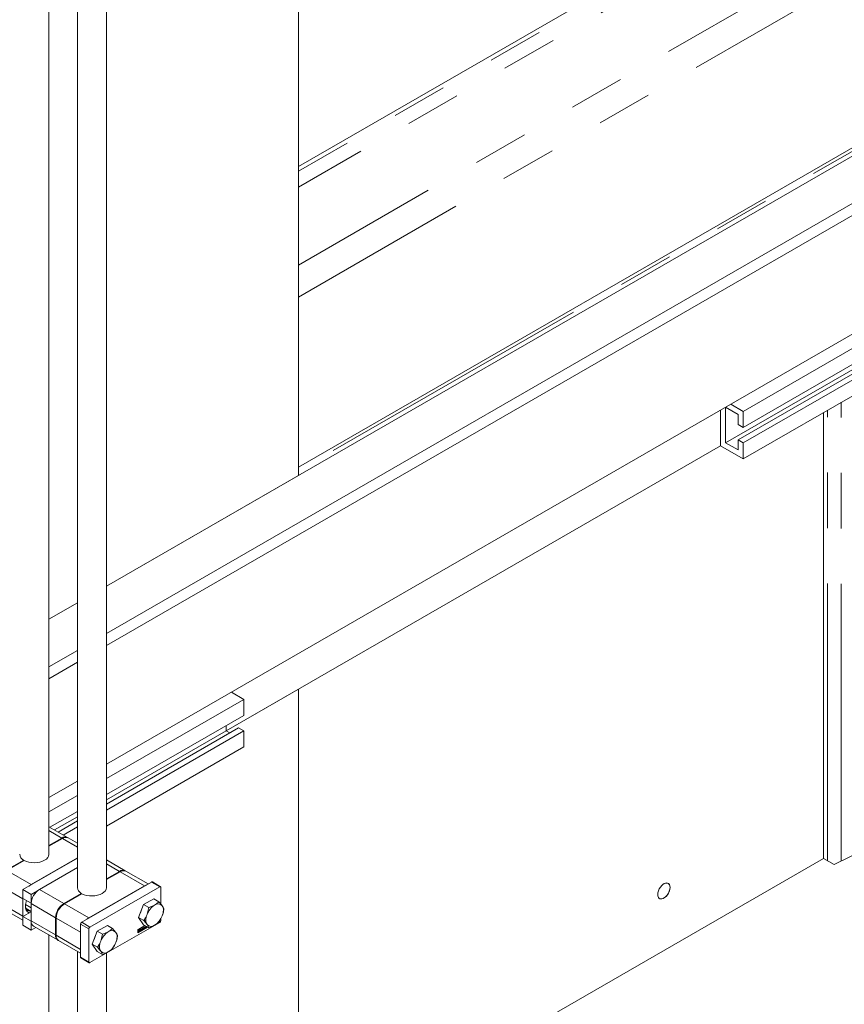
# Model space of a CAD drawing. Header units: millimetres. Extents: x 450 to 25135, y 150 to 17673.
# Tile 427 of 463: x 23044 to 23610, y 11422 to 12099. Entities that reach past the tile are written whole.
import ezdxf

# ---------------------------------------------------------------- set-up
doc = ezdxf.new("R2010")
doc.units = ezdxf.units.MM
doc.linetypes.add('SLD-Centrada-doble', pattern=[12.7, 6.35, -1.27, 1.27, -1.27, 1.27, -1.27])
doc.linetypes.add('SLD-Continua', pattern=[0])
doc.layers.add('COTAS', color=1, linetype='SLD-Continua')
doc.layers.add('OCULTA', color=8, linetype='SLD-Continua')

msp = doc.modelspace()

# ---------------------------------------------------------------- linework, layer by layer
at = {"color": 7, "linetype": 'SLD-Continua', "lineweight": 18, "ltscale": 30}
for p, q in [((23103.28, 11502.06), (23103.28, 12599.58)), ((23083.28, 12588.04), (23083.28, 11502.06)), ((23063.68, 11524.91), (23063.68, 12576.73)), ((23063.68, 10259.73), (23063.68, 11469.49)), ((23083.28, 11458.18), (23083.28, 11298.51)), ((23103.28, 11298.51), (23103.28, 11457))]:
    msp.add_line(p, q, dxfattribs=at)
at = {"layer": 'COTAS', "linetype": 'SLD-Continua', "lineweight": 18, "ltscale": 30}
for p, q in [((23540.52, 11829.36), (23753.92, 11952.52)), ((23540.52, 11818.33), (23717.65, 11920.56)), ((23528.5, 11807.71), (23713.08, 11914.24)), ((23536.99, 11809.76), (23717.65, 11914.03)), ((23540.52, 11807.72), (23717.65, 11909.94)), ((23540.52, 11796.69), (23724.33, 11902.77)), ((23524.97, 11830.17), (23524.97, 11805.67)), ((23528.5, 11832.21), (23536.99, 11827.31)), ((23528.5, 11807.71), (23528.5, 11832.21)), ((23532.04, 11834.25), (23540.52, 11829.36)), ((23540.52, 11829.36), (23540.52, 11818.33)), ((23536.99, 11827.31), (23536.99, 11820.37)), ((23536.99, 11820.37), (23540.52, 11818.33)), ((23536.99, 11809.76), (23536.99, 11802.81)), ((23540.52, 11807.72), (23536.99, 11809.76)), ((23524.97, 11805.67), (23540.52, 11796.69)), ((23536.99, 11802.81), (23528.5, 11807.71)), ((23540.52, 11807.72), (23540.52, 11796.69)), ((23197.58, 11631.43), (23189.09, 11636.32)), ((23103.28, 11577), (23197.58, 11631.43)), ((23197.58, 11631.43), (23197.58, 11620.4)), ((23103.28, 11565.98), (23197.58, 11620.4)), ((23185.56, 11613.46), (23185.56, 11609.78)), ((23103.28, 11559.44), (23194.04, 11611.83)), ((23103.28, 11562.3), (23185.56, 11609.78)), ((23103.28, 11555.36), (23197.58, 11609.78)), ((23185.56, 11609.78), (23188.03, 11608.35)), ((23194.04, 11611.83), (23197.58, 11609.78)), ((23197.58, 11609.78), (23197.58, 11598.76)), ((23103.28, 11544.34), (23197.58, 11598.76)), ((23063.68, 11554.15), (23083.28, 11565.46)), ((23064.33, 11543.5), (23083.28, 11554.43)), ((23067.52, 11541.66), (23083.28, 11550.75)), ((23070, 11540.23), (23083.28, 11547.9)), ((23076.56, 11536.45), (23063.68, 11543.88)), ((23073.53, 11538.19), (23083.28, 11543.82)), ((23063.68, 11530.93), (23072.56, 11536.05)), ((23072.98, 11535.81), (23063.68, 11530.44)), ((23083.28, 11532.57), (23076.98, 11536.2)), ((23083.08, 11532.68), (23083.28, 11532.79)), ((23034.38, 11514.01), (23046.4, 11520.95)), ((23046.82, 11520.71), (23034.8, 11513.77)), ((23083.28, 11522.2), (23045.9, 11500.63)), ((23046.4, 11520.46), (23046.4, 11520.95)), ((23051.56, 11504.1), (23083.28, 11522.4)), ((23116.16, 11513.59), (23103.28, 11521.02)), ((23057.22, 11500.83), (23083.28, 11515.87)), ((23103.28, 11508.07), (23112.16, 11513.2)), ((23112.58, 11512.95), (23103.28, 11507.58)), ((23131.86, 11504.53), (23116.58, 11513.35)), ((23134.22, 11505.89), (23086.28, 11478.22)), ((23140.43, 11502.68), (23134.77, 11505.95)), ((23051.56, 11497.36), (23045.9, 11500.63)), ((23045.9, 11500.63), (23045.9, 11494.58)), ((23051.56, 11497.36), (23055.81, 11499.82)), ((23073.97, 11491.16), (23086, 11498.1)), ((23086.42, 11497.85), (23074.4, 11490.91)), ((23086, 11497.61), (23086, 11498.1)), ((23091.16, 11481.24), (23129.34, 11503.28)), ((23091.93, 11474.96), (23139.88, 11502.63)), ((23140.65, 11490.74), (23140.65, 11502.18)), ((23051.56, 11491.32), (23045.9, 11494.58)), ((23045.9, 11494.3), (23045.91, 11494.58)), ((23045.9, 11494.3), (23045.9, 11482.46)), ((23051.56, 11491.32), (23051.56, 11497.36)), ((23051.56, 11491.32), (23051.56, 11491.32)), ((23051.56, 11479.19), (23051.56, 11491.03)), ((23135.71, 11494.42), (23128.77, 11490.42)), ((23135.71, 11494.42), (23139.27, 11492.37)), ((23030.8, 11488.46), (23045.9, 11479.75)), ((23051.56, 11485.44), (23045.9, 11482.17)), ((23051.56, 11488.25), (23047.73, 11490.46)), ((23048.19, 11487.6), (23051.56, 11485.66)), ((23128.77, 11490.42), (23125.3, 11481.47)), ((23128.77, 11490.42), (23132.33, 11488.36)), ((23045.91, 11482.17), (23045.9, 11482.46)), ((23051.56, 11478.91), (23045.9, 11482.17)), ((23045.9, 11482.17), (23045.9, 11476.13)), ((23051.56, 11472.86), (23051.56, 11478.91)), ((23051.56, 11478.91), (23051.56, 11478.91)), ((23068.32, 11469.52), (23068.32, 11481.36)), ((23068.74, 11481.12), (23068.74, 11469.27)), ((23091.93, 11450.46), (23139.88, 11478.13)), ((23125.3, 11481.47), (23128.86, 11479.42)), ((23125.3, 11481.47), (23128.77, 11476.54)), ((23140.65, 11479.47), (23140.65, 11480.72)), ((23051.56, 11472.86), (23045.9, 11476.13)), ((23054.7, 11474.67), (23051.56, 11472.86)), ((23053.22, 11475.53), (23069.98, 11465.86)), ((23085.5, 11476.87), (23085.5, 11454.17)), ((23085.5, 11471.44), (23085.5, 11459.6)), ((23091.16, 11450.91), (23091.16, 11473.61)), ((23096.95, 11472.05), (23093.48, 11463.11)), ((23103.89, 11476.06), (23096.95, 11472.05)), ((23096.95, 11472.05), (23100.51, 11470)), ((23103.89, 11476.06), (23107.45, 11474)), ((23124.74, 11473.17), (23129.67, 11476.01)), ((23124.74, 11471.19), (23131.39, 11475.02)), ((23131.53, 11474.94), (23124.74, 11471.03)), ((23124.74, 11471.03), (23124.74, 11473.17)), ((23126.41, 11474.09), (23124.78, 11473.15)), ((23124.78, 11473.15), (23124.78, 11472.38)), ((23124.78, 11473.15), (23124.92, 11473.07)), ((23125.3, 11472.48), (23124.78, 11472.18)), ((23124.78, 11472.38), (23124.92, 11472.3)), ((23124.78, 11472.18), (23124.78, 11471.98)), ((23124.78, 11472.18), (23124.92, 11472.1)), ((23125.54, 11472.05), (23124.78, 11471.61)), ((23124.78, 11471.98), (23124.92, 11471.9)), ((23124.78, 11471.61), (23124.78, 11471.41)), ((23124.78, 11471.61), (23124.92, 11471.53)), ((23124.78, 11471.41), (23124.92, 11471.33)), ((23126.55, 11474.01), (23124.92, 11473.07)), ((23124.92, 11473.07), (23124.92, 11472.3)), ((23124.92, 11472.3), (23125.45, 11472.6)), ((23125.45, 11472.4), (23124.92, 11472.1)), ((23126.37, 11472.37), (23124.92, 11471.53)), ((23124.92, 11471.33), (23126.55, 11472.27)), ((23124.92, 11471.9), (23125.33, 11472.14)), ((23124.92, 11472.1), (23124.92, 11471.9)), ((23124.92, 11471.53), (23124.92, 11471.33)), ((23125.09, 11472.97), (23126.55, 11473.81)), ((23125.09, 11472.6), (23125.09, 11472.97)), ((23125.19, 11472.82), (23125.09, 11472.77)), ((23125.33, 11472.74), (23125.09, 11472.6)), ((23125.19, 11472.82), (23125.33, 11472.74)), ((23125.3, 11472.48), (23125.45, 11472.4)), ((23125.32, 11472.13), (23125.4, 11472.08)), ((23125.86, 11473.06), (23125.88, 11473.02)), ((23126.41, 11473.12), (23125.88, 11472.82)), ((23125.88, 11473.02), (23126.02, 11472.94)), ((23125.88, 11472.82), (23126.02, 11472.73)), ((23126.07, 11473.25), (23125.93, 11473.34)), ((23126.23, 11472.45), (23125.93, 11472.28)), ((23126.41, 11473.52), (23126, 11473.29)), ((23126.02, 11472.94), (23126.55, 11473.24)), ((23126.55, 11473.04), (23126.02, 11472.73)), ((23126.55, 11473.44), (23126.13, 11473.2)), ((23126.13, 11472.6), (23126.37, 11472.73)), ((23126.23, 11472.65), (23126.23, 11472.45)), ((23126.23, 11472.45), (23126.37, 11472.37)), ((23126.37, 11472.73), (23126.37, 11472.37)), ((23126.41, 11474.09), (23126.55, 11474.01)), ((23126.41, 11473.52), (23126.55, 11473.44)), ((23126.41, 11473.12), (23126.55, 11473.04)), ((23126.55, 11473.81), (23126.55, 11474.01)), ((23126.55, 11473.24), (23126.55, 11473.44)), ((23126.55, 11472.27), (23126.55, 11473.04)), ((23129.71, 11476), (23126.58, 11474.19)), ((23126.58, 11474.19), (23126.58, 11472.45)), ((23126.58, 11474.19), (23126.72, 11474.11)), ((23126.72, 11472.37), (23126.58, 11472.45)), ((23129.85, 11475.91), (23126.72, 11474.11)), ((23126.72, 11472.37), (23131.35, 11475.04)), ((23126.72, 11474.11), (23126.72, 11472.37)), ((23126.8, 11472.78), (23126.98, 11472.88)), ((23126.84, 11473.29), (23126.98, 11473.21)), ((23126.85, 11473.27), (23126.99, 11473.18)), ((23126.85, 11473.26), (23126.99, 11473.18)), ((23126.86, 11473.32), (23126.99, 11473.24)), ((23126.88, 11473.36), (23127.02, 11473.28)), ((23127.3, 11473.28), (23126.89, 11473.06)), ((23126.89, 11473.06), (23127.03, 11472.98)), ((23127.33, 11472.97), (23126.89, 11472.72)), ((23127.29, 11473.6), (23126.92, 11473.38)), ((23126.97, 11472.88), (23126.98, 11472.87)), ((23126.97, 11472.87), (23126.99, 11472.86)), ((23126.98, 11472.88), (23126.98, 11472.88)), ((23126.98, 11472.88), (23126.98, 11472.88)), ((23127.03, 11473.51), (23127.47, 11473.76)), ((23127.44, 11473.2), (23127.03, 11472.98)), ((23127.47, 11472.89), (23127.03, 11472.63)), ((23127.43, 11473.52), (23127.06, 11473.3)), ((23127.06, 11473.19), (23127.47, 11473.42)), ((23127.06, 11472.87), (23127.44, 11473.09)), ((23127.3, 11473.28), (23127.44, 11473.2)), ((23127.32, 11473.61), (23127.46, 11473.53)), ((23127.35, 11473.62), (23127.49, 11473.54)), ((23127.5, 11473.53), (23127.36, 11473.61)), ((23127.51, 11473.21), (23127.36, 11473.29)), ((23127.36, 11473.29), (23127.36, 11473.29)), ((23127.36, 11473.29), (23127.51, 11473.21)), ((23127.39, 11473.6), (23127.55, 11473.7)), ((23127.7, 11473.61), (23127.51, 11473.51)), ((23127.55, 11473.7), (23127.7, 11473.61)), ((23127.75, 11473.92), (23128.63, 11474.43)), ((23127.93, 11473.98), (23127.75, 11473.88)), ((23127.75, 11473.71), (23127.75, 11473.92)), ((23128.07, 11473.9), (23127.75, 11473.71)), ((23127.93, 11473.98), (23128.07, 11473.9)), ((23128.07, 11473.26), (23128.07, 11473.9)), ((23128.17, 11473.48), (23128.07, 11473.43)), ((23128.31, 11473.4), (23128.07, 11473.26)), ((23128.49, 11474.31), (23128.17, 11474.12)), ((23128.17, 11474.12), (23128.17, 11473.48)), ((23128.17, 11474.12), (23128.31, 11474.04)), ((23128.17, 11473.48), (23128.31, 11473.4)), ((23128.63, 11474.23), (23128.31, 11474.04)), ((23128.31, 11474.04), (23128.31, 11473.4)), ((23128.41, 11473.46), (23128.8, 11474.53)), ((23128.66, 11473.6), (23128.41, 11473.46)), ((23128.52, 11473.69), (23128.48, 11473.66)), ((23128.49, 11474.35), (23128.49, 11474.31)), ((23128.49, 11474.31), (23128.63, 11474.23)), ((23128.59, 11473.87), (23128.52, 11473.69)), ((23128.52, 11473.69), (23128.66, 11473.6)), ((23129.07, 11474.14), (23128.59, 11473.87)), ((23128.59, 11473.87), (23128.73, 11473.78)), ((23128.63, 11474.43), (23128.63, 11474.23)), ((23128.73, 11473.78), (23128.66, 11473.6)), ((23128.83, 11474.52), (23128.67, 11474.1)), ((23128.67, 11474.1), (23128.81, 11474.02)), ((23129.21, 11474.06), (23128.73, 11473.78)), ((23128.77, 11476.54), (23132.33, 11474.48)), ((23128.8, 11474.53), (23129.14, 11474.73)), ((23128.97, 11474.44), (23128.81, 11474.02)), ((23128.81, 11474.02), (23129.13, 11474.2)), ((23128.83, 11474.52), (23128.97, 11474.44)), ((23129.13, 11474.2), (23128.97, 11474.44)), ((23129.07, 11474.69), (23129.39, 11474.19)), ((23129.07, 11474.14), (23129.21, 11474.06)), ((23129.14, 11474.73), (23129.53, 11474.11)), ((23129.39, 11474.19), (23129.19, 11474.07)), ((23129.27, 11473.96), (23129.21, 11474.06)), ((23129.53, 11474.11), (23129.27, 11473.96)), ((23129.39, 11474.19), (23129.53, 11474.11)), ((23129.52, 11474.94), (23129.76, 11475.08)), ((23129.52, 11474.33), (23129.52, 11474.94)), ((23130.11, 11474.58), (23129.6, 11474.28)), ((23129.62, 11475), (23129.62, 11474.58)), ((23129.64, 11474.54), (23129.78, 11474.45)), ((23130.25, 11474.5), (23129.74, 11474.2)), ((23129.76, 11475.08), (23129.76, 11474.5)), ((23129.83, 11474.46), (23130.17, 11474.65)), ((23130.24, 11475.36), (23130.48, 11475.5)), ((23130.24, 11474.78), (23130.24, 11475.36)), ((23130.34, 11475.42), (23130.34, 11474.97)), ((23130.48, 11475.5), (23130.48, 11474.89)), ((23130.56, 11474.7), (23130.56, 11475.5)), ((23130.66, 11474.92), (23130.56, 11474.86)), ((23130.8, 11474.84), (23130.56, 11474.7)), ((23130.66, 11475.45), (23130.66, 11475.41)), ((23130.66, 11475.41), (23130.8, 11475.33)), ((23130.86, 11475.33), (23130.66, 11475.21)), ((23130.66, 11475.21), (23130.66, 11474.92)), ((23130.66, 11475.21), (23130.8, 11475.12)), ((23130.66, 11474.92), (23130.8, 11474.84)), ((23130.8, 11475.36), (23130.8, 11475.33)), ((23130.8, 11475.33), (23130.83, 11475.35)), ((23131.01, 11475.24), (23130.8, 11475.12)), ((23130.8, 11475.12), (23130.8, 11474.84)), ((23070.4, 11465.61), (23085.5, 11456.9)), ((23093.48, 11463.11), (23097.04, 11461.05)), ((23093.48, 11463.11), (23096.95, 11458.17)), ((23096.95, 11458.17), (23100.51, 11456.11)), ((23085.73, 11453.67), (23091.38, 11450.4))]:
    msp.add_line(p, q, dxfattribs=at)
at = {"layer": 'COTAS', "linetype": 'SLD-Centrada-doble', "lineweight": 18, "ltscale": 30}
for p, q in [((23063.68, 11541.18), (23072.56, 11536.05)), ((23083.28, 11529.86), (23072.98, 11535.81)), ((23103.28, 11518.32), (23112.16, 11513.2)), ((23051.56, 11504.1), (23034.8, 11513.77)), ((23129.34, 11503.28), (23112.58, 11512.95)), ((23139.88, 11502.63), (23134.22, 11505.89)), ((23045.9, 11494.3), (23029.14, 11503.97)), ((23057.22, 11500.83), (23073.97, 11491.16)), ((23045.9, 11482.46), (23029.14, 11492.13)), ((23051.56, 11491.03), (23068.32, 11481.36)), ((23091.16, 11481.24), (23074.4, 11490.91)), ((23142.35, 11486.58), (23142.74, 11487.43)), ((23051.56, 11479.19), (23068.32, 11469.52)), ((23085.5, 11471.44), (23068.74, 11481.12)), ((23091.93, 11474.96), (23086.28, 11478.22)), ((23128.86, 11479.42), (23130.33, 11479.64)), ((23091.16, 11473.61), (23085.5, 11476.87)), ((23126.84, 11473.29), (23126.98, 11473.2)), ((23126.89, 11472.72), (23127.03, 11472.63)), ((23126.92, 11473.38), (23127.06, 11473.3)), ((23127.29, 11473.6), (23127.43, 11473.52)), ((23127.33, 11472.97), (23127.47, 11472.89)), ((23127.34, 11473.3), (23127.48, 11473.21)), ((23127.7, 11473.63), (23127.55, 11473.71)), ((23127.7, 11473.29), (23127.56, 11473.37)), ((23129.6, 11474.28), (23129.74, 11474.2)), ((23129.62, 11474.58), (23129.76, 11474.5)), ((23130.11, 11474.58), (23130.25, 11474.5)), ((23130.34, 11474.97), (23130.48, 11474.89)), ((23085.5, 11459.6), (23068.74, 11469.27)), ((23110.53, 11468.22), (23110.92, 11469.06)), ((23097.04, 11461.05), (23098.51, 11461.28)), ((23091.16, 11450.91), (23085.5, 11454.17))]:
    msp.add_line(p, q, dxfattribs=at)
at = {"layer": 'COTAS', "linetype": 'SLD-Continua', "lineweight": 18, "ltscale": 30, "flags": 128}
for points in [[(23063.68, 11524.91), (23063.68, 11524.82), (23063.47, 11523.72), (23062.89, 11522.66), (23061.97, 11521.68), (23060.75, 11520.83), (23059.27, 11520.12), (23057.58, 11519.59), (23055.74, 11519.26), (23053.83, 11519.14), (23051.91, 11519.23), (23050.06, 11519.53), (23048.34, 11520.03), (23046.82, 11520.71)], [(23050.16, 11503.08), (23050.46, 11503.33), (23051.56, 11504.1)], [(23103.28, 11502.06), (23103.28, 11501.97), (23103.06, 11500.87), (23102.49, 11499.81), (23101.57, 11498.83), (23100.35, 11497.97), (23098.86, 11497.27), (23097.17, 11496.74), (23095.34, 11496.41), (23093.43, 11496.28), (23091.51, 11496.37), (23089.66, 11496.67), (23087.94, 11497.17), (23086.42, 11497.85)], [(23129.34, 11503.28), (23130.44, 11503.79), (23130.74, 11503.89)], [(23139.27, 11492.37), (23137.71, 11490.96), (23136.34, 11490.05)], [(23141.55, 11489.59), (23140.44, 11491.02), (23139.27, 11492.37)], [(23132.33, 11488.36), (23131.77, 11485.53), (23131.14, 11483.58)], [(23136.34, 11490.05), (23134.3, 11489.07), (23132.33, 11488.36)], [(23142.74, 11487.43), (23142.18, 11488.6), (23141.55, 11489.59)], [(23141.55, 11482.65), (23142.32, 11485.16), (23142.74, 11487.43)], [(23089.75, 11480.23), (23090.05, 11480.48), (23091.16, 11481.24)], [(23131.14, 11483.58), (23130.03, 11481.26), (23128.86, 11479.42)], [(23128.86, 11479.42), (23130.3, 11477.74), (23131.14, 11476.64)], [(23136.34, 11476.17), (23138.05, 11477.35), (23139.27, 11478.48)], [(23139.27, 11478.48), (23140.71, 11480.81), (23141.55, 11482.65)], [(23104.52, 11471.69), (23102.48, 11470.7), (23100.51, 11470)], [(23107.45, 11474), (23105.89, 11472.6), (23104.52, 11471.69)], [(23109.73, 11471.22), (23108.62, 11472.65), (23107.45, 11474)], [(23110.92, 11469.06), (23110.36, 11470.24), (23109.73, 11471.22)], [(23126.13, 11473.2), (23126.06, 11473.26), (23125.96, 11473.29), (23125.85, 11473.27), (23125.73, 11473.22), (23125.62, 11473.14), (23125.51, 11473.02), (23125.41, 11472.89), (23125.33, 11472.74)], [(23125.33, 11472.14), (23125.41, 11472.08), (23125.51, 11472.05), (23125.62, 11472.07), (23125.73, 11472.12), (23125.85, 11472.2), (23125.96, 11472.31), (23126.06, 11472.45), (23126.13, 11472.6)], [(23125.45, 11472.6), (23125.49, 11472.73), (23125.55, 11472.85), (23125.64, 11472.94), (23125.73, 11473.02), (23125.83, 11473.05), (23125.91, 11473.05), (23125.98, 11473.01), (23126.02, 11472.94)], [(23126.02, 11472.73), (23125.98, 11472.61), (23125.91, 11472.49), (23125.83, 11472.39), (23125.73, 11472.32), (23125.64, 11472.29), (23125.55, 11472.29), (23125.49, 11472.33), (23125.45, 11472.4)], [(23126.81, 11473.03), (23126.84, 11473.04), (23126.89, 11473.06)], [(23126.81, 11472.69), (23126.84, 11472.7), (23126.89, 11472.72)], [(23126.85, 11473.27), (23126.85, 11473.26), (23126.85, 11473.26)], [(23126.88, 11473.36), (23126.88, 11473.35), (23126.88, 11473.35)], [(23127.55, 11473.71), (23127.55, 11473.76), (23127.54, 11473.79)], [(23127.56, 11473.37), (23127.55, 11473.42), (23127.54, 11473.45)], [(23129.53, 11474.26), (23129.56, 11474.26), (23129.6, 11474.28)], [(23131.14, 11476.64), (23131.91, 11475.4), (23132.33, 11474.48)], [(23132.33, 11474.48), (23134.77, 11475.38), (23136.34, 11476.17)], [(23099.32, 11465.21), (23098.21, 11462.89), (23097.04, 11461.05)], [(23100.51, 11470), (23099.95, 11467.17), (23099.32, 11465.21)], [(23107.45, 11460.12), (23108.89, 11462.45), (23109.73, 11464.28)], [(23109.73, 11464.28), (23110.5, 11466.8), (23110.92, 11469.06)], [(23097.04, 11461.05), (23098.48, 11459.38), (23099.32, 11458.27)], [(23099.32, 11458.27), (23100.09, 11457.03), (23100.51, 11456.11)], [(23100.51, 11456.11), (23102.95, 11457.02), (23104.52, 11457.81)], [(23104.52, 11457.81), (23106.23, 11458.99), (23107.45, 11460.12)]]:
    msp.add_lwpolyline(points, dxfattribs=at)
at = {"layer": 'COTAS', "linetype": 'SLD-Continua', "lineweight": 18, "ltscale": 900}
for centre, radius, start, end in [((23074.86, 11533.08), 3.76, 59.48845, 127.6824), ((23075.33, 11532.53), 4.02, 65.6927, 125.6091), ((23048.55, 11525.35), 4.89, 185.13089, 243.88039), ((23114.46, 11510.22), 3.76, 59.48845, 127.6824), ((23114.92, 11509.68), 4.02, 65.6927, 125.6091), ((23134.54, 11505.44), 0.553, 65.6927, 125.6091), ((23063.84, 11490.47), 12.29, 122.60229, 177.39771), ((23088.15, 11502.49), 4.89, 185.13089, 243.88039), ((23140.18, 11502.25), 0.48, 350.77973, 129.18503), ((23060.46, 11489.16), 12.79, 161.64436, 178.93557), ((23080.6, 11480.8), 12.29, 122.60229, 177.39771), ((23081.02, 11480.56), 12.29, 122.60229, 177.39771), ((23138.7, 11487.16), 3.74, 40.51747, 129.23794), ((23052.41, 11488.83), 4.78, 173.12524, 241.65285), ((23051.43, 11489.45), 3.77, 174.41411, 271.18992), ((23138.76, 11481.63), 12.56, 152.73282, 165.47779), ((23143.37, 11479.07), 13.04, 122.63328, 159.77486), ((23137.14, 11486.8), 5.22, 357.6496, 32.34295), ((23131.29, 11486.8), 11.07, 337.98006, 358.89242), ((23055.37, 11478.71), 3.84, 172.74484, 235.94772), ((23087.19, 11476.8), 1.69, 122.60229, 177.39771), ((23141.4, 11479.43), 11.07, 157.98006, 178.89242), ((23135.54, 11479.43), 5.22, 177.6496, 212.34295), ((23129.31, 11487.15), 13.04, 302.63328, 339.77486), ((23138.97, 11479.55), 1.69, 302.60229, 357.39771), ((23092.85, 11473.53), 1.69, 122.60229, 177.39771), ((23111.55, 11460.71), 13.04, 122.63328, 159.77486), ((23106.89, 11468.79), 3.74, 40.51747, 129.23794), ((23105.32, 11468.43), 5.22, 357.6496, 32.34295), ((23126.24, 11472.38), 1.14, 137.60736, 156.8583), ((23125.35, 11472.89), 0.538, 282.47971, 352.20582), ((23125.81, 11473.12), 0.252, 60.84856, 94.99349), ((23127.3, 11473.09), 0.5, 122.60229, 177.39771), ((23126.94, 11473.09), 0.142, 170.83797, 309.54298), ((23127.12, 11472.77), 0.317, 177.82168, 179.98806), ((23126.94, 11472.74), 0.142, 170.77973, 309.18503), ((23126.86, 11473.28), 0.0224, 178.42208, 231.04957), ((23127.02, 11473.21), 0.202, 120.35883, 132.23286), ((23127.05, 11473.2), 0.067, 144.24472, 177.38074), ((23127.02, 11473.2), 0.0431, 178.37604, 179.99336), ((23127, 11473.2), 0.0231, 174.95018, 230.67975), ((23127.01, 11472.88), 0.0274, 180.08526, 209.70614), ((23127, 11472.88), 0.0236, 214.97639, 258.48913), ((23127.14, 11473.15), 0.176, 131.42785, 146.73247), ((23127.01, 11473.21), 0.0335, 234.54499, 273.88611), ((23127.01, 11472.92), 0.0626, 260.0529, 287.51018), ((23127.01, 11473.27), 0.093, 273.20752, 290.3588), ((23127.16, 11473.13), 0.202, 120.35883, 132.23286), ((23126.99, 11473), 0.149, 286.75721, 300.42229), ((23126.97, 11473.35), 0.178, 290.90014, 298.93608), ((23127.37, 11473.47), 0.154, 108.71247, 120.30616), ((23127.35, 11473.17), 0.124, 97.0413, 117.08469), ((23127.34, 11473.55), 0.0708, 88.68619, 110.43457), ((23127.08, 11473.36), 0.462, 301.84277, 328.39574), ((23127.34, 11473.25), 0.0436, 63.47196, 96.96551), ((23127.35, 11473.59), 0.027, 60.63382, 93.06734), ((23127.51, 11473.39), 0.154, 108.71247, 120.30616), ((23127.5, 11473.09), 0.124, 97.0413, 117.08469), ((23127.33, 11473.27), 0.213, 300.59385, 315.82039), ((23127.48, 11473.46), 0.0708, 88.68619, 110.43457), ((23127.56, 11473.65), 0.142, 350.77973, 129.18503), ((23127.56, 11473.31), 0.141, 350.46255, 127.11452), ((23127.2, 11473.31), 0.5, 302.60229, 357.39771), ((23127.49, 11473.17), 0.0436, 63.47196, 96.96551), ((23127.37, 11473.23), 0.153, 315.03216, 333.49174), ((23127.49, 11473.51), 0.026, 41.14211, 93.58211), ((23127.49, 11473.51), 0.0258, 356.84869, 38.16947), ((23127.49, 11473.19), 0.0218, 353.68481, 58.72798), ((23127.45, 11473.19), 0.0616, 333.07415, 358.43856), ((23127.11, 11473.38), 0.45, 335.50777, 358.32589), ((23127.24, 11473.71), 0.318, 357.53191, 359.98467), ((23127.38, 11473.63), 0.318, 357.53191, 359.98467), ((23129.66, 11474.31), 0.14, 170.77973, 309.18503), ((23129.66, 11474.58), 0.0492, 172.74484, 235.94771), ((23129.8, 11474.49), 0.0448, 170.77973, 309.18503), ((23129.84, 11474.99), 0.492, 302.60229, 357.39771), ((23130.08, 11474.79), 0.158, 302.60229, 357.39771), ((23129.99, 11474.91), 0.492, 302.60229, 357.39771), ((23133.98, 11479.07), 3.74, 220.51747, 309.23794), ((23072.15, 11469.07), 3.86, 173.30243, 239.5199), ((23072.55, 11468.79), 3.84, 172.74484, 235.94772), ((23106.94, 11463.27), 12.56, 152.73282, 165.47779), ((23109.58, 11461.07), 11.07, 157.98006, 178.89242), ((23097.49, 11468.79), 13.04, 302.63328, 339.77486), ((23099.47, 11468.43), 11.07, 337.98006, 358.89242), ((23103.73, 11461.06), 5.22, 177.6496, 212.34295), ((23102.16, 11460.7), 3.74, 220.51747, 309.23794), ((23086.02, 11454.11), 0.528, 172.74484, 235.94772), ((23091.63, 11450.83), 0.48, 170.77973, 309.18503)]:
    msp.add_arc(centre, radius, start, end, dxfattribs=at)
at = {"layer": 'OCULTA', "linetype": 'SLD-Continua', "lineweight": 18, "ltscale": 30}
for p, q in [((23235.05, 11785.34), (23235.05, 12557.07)), ((23235.05, 11785.34), (23235.05, 12557.07)), ((23235.05, 11785.34), (23235.05, 12557.07)), ((23235.05, 11785.34), (23235.05, 12557.07)), ((23595.68, 12205.69), (23235.05, 11997.56)), ((23595.68, 12205.69), (23235.05, 11997.56)), ((23595.68, 12205.69), (23235.05, 11997.56)), ((23595.68, 12205.69), (23235.05, 11997.56)), ((23753.92, 12090.38), (23235.05, 11790.92)), ((23753.92, 12090.38), (23235.05, 11790.92)), ((23753.92, 12090.38), (23235.05, 11790.92)), ((23753.92, 12090.38), (23235.05, 11790.92)), ((23753.92, 12084.8), (23103.28, 11709.29)), ((23753.92, 12084.8), (23103.28, 11709.29)), ((23753.92, 12084.8), (23103.28, 11709.29)), ((23753.92, 12084.8), (23103.28, 11709.29)), ((23753.92, 12052.14), (23103.28, 11676.62)), ((23753.92, 12043.97), (23103.28, 11668.46)), ((23753.92, 11962.31), (23103.28, 11586.8)), ((23595.68, 11522.16), (23595.68, 11828.52)), ((23595.68, 11522.16), (23595.68, 11828.52)), ((23595.68, 11522.16), (23595.68, 11828.52)), ((23595.68, 11522.16), (23595.68, 11828.52)), ((23185.56, 11609.78), (23524.97, 11805.67)), ((23185.56, 11609.78), (23524.97, 11805.67)), ((23185.56, 11609.78), (23524.97, 11805.67)), ((23185.56, 11609.78), (23524.97, 11805.67)), ((23235.05, 11785.34), (23103.28, 11709.29)), ((23235.05, 11785.34), (23103.28, 11709.29)), ((23235.05, 11785.34), (23103.28, 11709.29)), ((23235.05, 11785.34), (23103.28, 11709.29)), ((23083.28, 11697.75), (23063.68, 11686.43)), ((23083.28, 11697.75), (23063.68, 11686.43)), ((23083.28, 11697.75), (23063.68, 11686.43)), ((23083.28, 11697.75), (23063.68, 11686.43)), ((23083.28, 11697.75), (23063.68, 11686.43)), ((23083.28, 11697.75), (23063.68, 11686.43)), ((23083.28, 11697.75), (23063.68, 11686.43)), ((23083.28, 11697.75), (23063.68, 11686.43)), ((23083.28, 11665.08), (23063.68, 11653.77)), ((23083.28, 11656.92), (23063.68, 11645.61)), ((23185.56, 11609.78), (23235.05, 11638.35)), ((23185.56, 11609.78), (23235.05, 11638.35)), ((23185.56, 11609.78), (23235.05, 11638.35)), ((23185.56, 11609.78), (23235.05, 11638.35)), ((23235.05, 10856.83), (23235.05, 11638.35)), ((23235.05, 10856.83), (23235.05, 11638.35)), ((23235.05, 10856.83), (23235.05, 11638.35)), ((23235.05, 10856.83), (23235.05, 11638.35)), ((23083.28, 11575.25), (23063.68, 11563.94)), ((23654.29, 11543.11), (23603.03, 11517.91)), ((23654.29, 11543.11), (23603.03, 11517.91)), ((23654.29, 11543.11), (23603.03, 11517.91)), ((23654.29, 11543.11), (23603.03, 11517.91)), ((23595.68, 11522.16), (23235.05, 11314.03)), ((23595.68, 11522.16), (23235.05, 11314.03)), ((23595.68, 11522.16), (23235.05, 11314.03)), ((23595.68, 11522.16), (23235.05, 11314.03)), ((23603.03, 11517.91), (23595.68, 11522.16)), ((23603.03, 11517.91), (23595.68, 11522.16)), ((23603.03, 11517.91), (23595.68, 11522.16)), ((23603.03, 11517.91), (23595.68, 11522.16))]:
    msp.add_line(p, q, dxfattribs=at)
at = {"layer": 'OCULTA', "linetype": 'SLD-Centrada-doble', "lineweight": 18, "ltscale": 30}
for p, q in [((23598.46, 12204.08), (23235.05, 11994.34)), ((23598.46, 12204.08), (23235.05, 11994.34)), ((23598.46, 12204.08), (23235.05, 11994.34)), ((23598.46, 12204.08), (23235.05, 11994.34)), ((23607.95, 12198.6), (23235.05, 11983.39)), ((23607.95, 12198.6), (23235.05, 11983.39)), ((23607.95, 12198.6), (23235.05, 11983.39)), ((23607.95, 12198.6), (23235.05, 11983.39)), ((23654.29, 12171.83), (23235.05, 11929.87)), ((23654.29, 12171.83), (23235.05, 11929.87)), ((23654.29, 12171.83), (23235.05, 11929.87)), ((23654.29, 12171.83), (23235.05, 11929.87)), ((23673.26, 12160.87), (23235.05, 11907.96)), ((23673.26, 12160.87), (23235.05, 11907.96)), ((23673.26, 12160.87), (23235.05, 11907.96)), ((23673.26, 12160.87), (23235.05, 11907.96)), ((23753.92, 12088.02), (23235.05, 11788.56)), ((23753.92, 12088.02), (23235.05, 11788.56)), ((23753.92, 12088.02), (23235.05, 11788.56)), ((23753.92, 12088.02), (23235.05, 11788.56)), ((23598.46, 11520.55), (23598.46, 11830.13)), ((23598.46, 11520.55), (23598.46, 11830.13)), ((23598.46, 11520.55), (23598.46, 11830.13)), ((23598.46, 11520.55), (23598.46, 11830.13)), ((23607.95, 11520.33), (23607.95, 11835.61)), ((23607.95, 11520.33), (23607.95, 11835.61)), ((23607.95, 11520.33), (23607.95, 11835.61)), ((23607.95, 11520.33), (23607.95, 11835.61))]:
    msp.add_line(p, q, dxfattribs=at)
at = {"layer": 'OCULTA', "linetype": 'SLD-Continua', "lineweight": 18, "ltscale": 30, "flags": 128}
for points in [[(23490.34, 11502.19), (23490.21, 11503.3), (23489.85, 11504.2), (23489.26, 11504.84), (23488.5, 11505.18), (23487.59, 11505.21), (23486.59, 11504.92), (23485.56, 11504.32), (23484.57, 11503.46), (23483.66, 11502.39), (23482.89, 11501.16), (23482.3, 11499.84), (23481.94, 11498.53), (23481.82, 11497.28), (23481.94, 11496.17), (23482.3, 11495.27), (23482.89, 11494.63), (23483.66, 11494.29), (23484.57, 11494.26), (23485.56, 11494.55), (23486.59, 11495.15), (23487.59, 11496.01), (23488.5, 11497.08), (23489.26, 11498.31), (23489.85, 11499.63), (23490.21, 11500.95), (23490.34, 11502.19)], [(23490.34, 11502.19), (23490.21, 11503.3), (23489.85, 11504.2), (23489.26, 11504.84), (23488.5, 11505.18), (23487.59, 11505.21), (23486.59, 11504.92), (23485.56, 11504.32), (23484.57, 11503.46), (23483.66, 11502.39), (23482.89, 11501.16), (23482.3, 11499.84), (23481.94, 11498.53), (23481.82, 11497.28), (23481.94, 11496.17), (23482.3, 11495.27), (23482.89, 11494.63), (23483.66, 11494.29), (23484.57, 11494.26), (23485.56, 11494.55), (23486.59, 11495.15), (23487.59, 11496.01), (23488.5, 11497.08), (23489.26, 11498.31), (23489.85, 11499.63), (23490.21, 11500.95), (23490.34, 11502.19)], [(23490.34, 11502.19), (23490.21, 11503.3), (23489.85, 11504.2), (23489.26, 11504.84), (23488.5, 11505.18), (23487.59, 11505.21), (23486.59, 11504.92), (23485.56, 11504.32), (23484.57, 11503.46), (23483.66, 11502.39), (23482.89, 11501.16), (23482.3, 11499.84), (23481.94, 11498.53), (23481.82, 11497.28), (23481.94, 11496.17), (23482.3, 11495.27), (23482.89, 11494.63), (23483.66, 11494.29), (23484.57, 11494.26), (23485.56, 11494.55), (23486.59, 11495.15), (23487.59, 11496.01), (23488.5, 11497.08), (23489.26, 11498.31), (23489.85, 11499.63), (23490.21, 11500.95), (23490.34, 11502.19)], [(23490.34, 11502.19), (23490.21, 11503.3), (23489.85, 11504.2), (23489.26, 11504.84), (23488.5, 11505.18), (23487.59, 11505.21), (23486.59, 11504.92), (23485.56, 11504.32), (23484.57, 11503.46), (23483.66, 11502.39), (23482.89, 11501.16), (23482.3, 11499.84), (23481.94, 11498.53), (23481.82, 11497.28), (23481.94, 11496.17), (23482.3, 11495.27), (23482.89, 11494.63), (23483.66, 11494.29), (23484.57, 11494.26), (23485.56, 11494.55), (23486.59, 11495.15), (23487.59, 11496.01), (23488.5, 11497.08), (23489.26, 11498.31), (23489.85, 11499.63), (23490.21, 11500.95), (23490.34, 11502.19)], [(23486.06, 11504.64), (23486.32, 11504.79), (23487.37, 11505.16), (23488.33, 11505.19), (23489.15, 11504.88), (23489.78, 11504.25), (23490.17, 11503.34), (23490.3, 11502.19), (23490.17, 11500.9), (23489.78, 11499.53), (23489.15, 11498.18), (23488.33, 11496.92), (23487.37, 11495.84), (23486.32, 11495.01), (23485.26, 11494.47), (23484.25, 11494.27), (23483.35, 11494.41), (23482.63, 11494.88), (23482.11, 11495.67), (23481.85, 11496.7), (23481.82, 11497.3), (23481.85, 11496.7), (23482.11, 11495.67), (23482.63, 11494.88), (23483.35, 11494.41), (23484.25, 11494.27), (23485.26, 11494.47), (23486.32, 11495.01), (23487.37, 11495.84), (23488.33, 11496.92), (23489.15, 11498.18), (23489.78, 11499.53), (23490.17, 11500.9), (23490.3, 11502.19), (23490.17, 11503.34), (23489.78, 11504.25), (23489.15, 11504.88), (23488.33, 11505.19), (23487.37, 11505.16), (23486.32, 11504.79), (23486.06, 11504.64)], [(23490.3, 11502.19), (23490.17, 11503.34), (23489.78, 11504.25), (23489.15, 11504.88), (23488.33, 11505.19), (23487.37, 11505.16), (23486.32, 11504.79), (23486.06, 11504.64)], [(23490.3, 11502.19), (23490.17, 11503.34), (23489.78, 11504.25), (23489.15, 11504.88), (23488.33, 11505.19), (23487.37, 11505.16), (23486.32, 11504.79), (23486.06, 11504.64)], [(23481.82, 11497.3), (23481.85, 11496.7), (23482.11, 11495.67), (23482.63, 11494.88), (23483.35, 11494.41), (23484.25, 11494.27), (23485.26, 11494.47), (23486.32, 11495.01), (23487.37, 11495.84), (23488.33, 11496.92), (23489.15, 11498.18), (23489.78, 11499.53), (23490.17, 11500.9), (23490.3, 11502.19)], [(23481.82, 11497.3), (23481.85, 11496.7), (23482.11, 11495.67), (23482.63, 11494.88), (23483.35, 11494.41), (23484.25, 11494.27), (23485.26, 11494.47), (23486.32, 11495.01), (23487.37, 11495.84), (23488.33, 11496.92), (23489.15, 11498.18), (23489.78, 11499.53), (23490.17, 11500.9), (23490.3, 11502.19)]]:
    msp.add_lwpolyline(points, dxfattribs=at)

doc.saveas('drawing.dxf')
